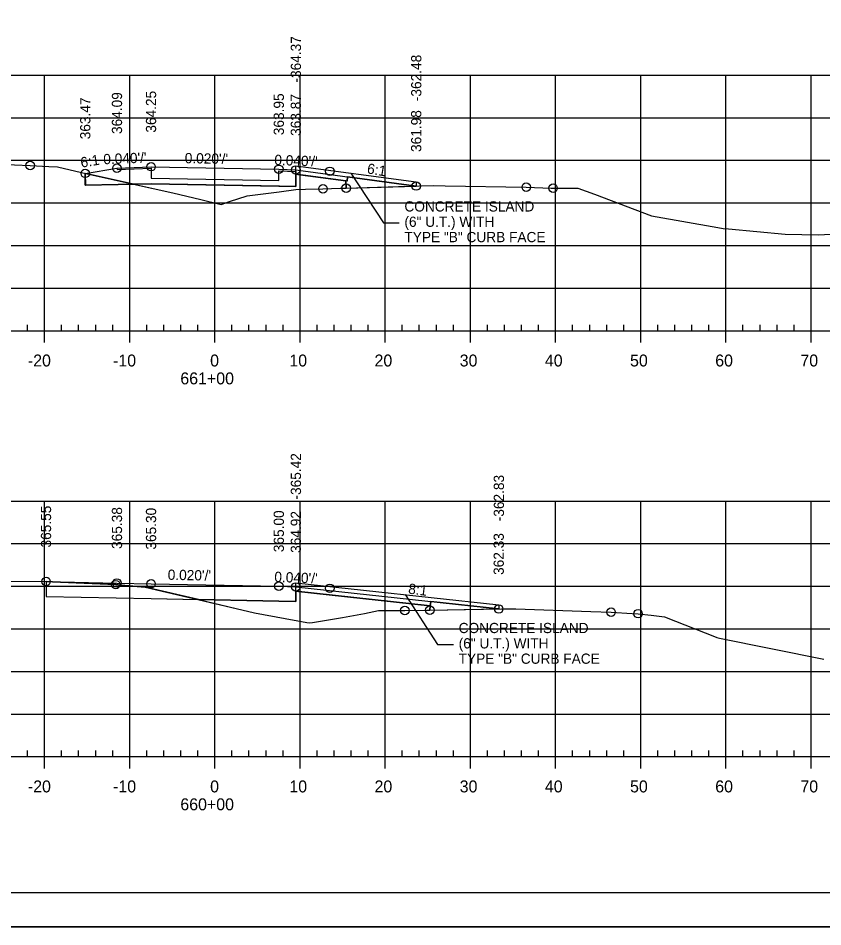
# Model space of a CAD drawing. Extents: x 1359801 to 1362404, y 372415 to 374228.
# Drawn here: x 1359948.3 to 1360042.7, y 372947.9 to 373054.6 of the extents above; entities that cross this region are included whole.
import ezdxf

# ---------------------------------------------------------------- set-up
doc = ezdxf.new("R2010")
doc.units = 0
for name, color, linetype in [('Default', 7, 'Continuous'), ('S_CROSS_DRAIN_ANNOT', 7, 'Continuous'), ('S_DRG_PT_SYM', 7, 'Continuous'), ('S_DRIVEWAY', 7, 'Continuous'), ('S_ELECTRIC_UTILITIES_ANNOT', 7, 'Continuous'), ('S_IRON_PIN', 7, 'Continuous'), ('S_MAILBOX', 7, 'Continuous'), ('S_PRIMARY_CTL', 7, 'Continuous'), ('S_SANITARY_SEWER', 7, 'Continuous'), ('S_SHOULDER', 7, 'Continuous'), ('S_TELEPHONE_UTILITIES_ANNOT', 7, 'Continuous'), ('S_UNDERGROUND_CABLE', 7, 'Continuous'), ('S_UTL_PT_SYM', 7, 'Continuous'), ('S_WATER_UTILITIES', 7, 'Continuous')]:
    doc.layers.add(name, color=color, linetype=linetype)

msp = doc.modelspace()

# ---------------------------------------------------------------- linework, layer by layer
at = {"layer": 'Default'}
for points in [[(1359980.85, 373036.79), (1359980.85, 373037.29), (1359994.98, 373035.4), (1359994.98, 373034.9)], [(1359980.85, 372987.84), (1359980.85, 372988.34), (1360004.67, 372985.75), (1360004.67, 372985.25)]]:
    msp.add_lwpolyline(points, dxfattribs=at)
at = {"layer": 'S_DRG_PT_SYM'}
for points in [[(1359944.09, 373037.55), (1359949.65, 373037.31), (1359951.87, 373037.19), (1359952.85, 373037.14), (1359956.36, 373036.34), (1359966.42, 373034.1), (1359969.7, 373033.32), (1359972.09, 373032.73), (1359973.08, 373033.09), (1359975.14, 373033.74), (1359978.91, 373034.22), (1359980.84, 373034.48), (1359982, 373034.52), (1359984.04, 373034.57), (1359986.05, 373034.64), (1359986.75, 373034.66), (1359995.36, 373034.91), (1359996.98, 373034.96), (1359998.4, 373034.94), (1360007.91, 373034.77), (1360010.82, 373034.67), (1360011.05, 373034.66), (1360011.25, 373034.66), (1360013.96, 373034.67), (1360015.9, 373033.94), (1360022.62, 373031.42), (1360030.39, 373030.03), (1360031.01, 373029.92), (1360031.63, 373029.88), (1360038.32, 373029.26), (1360042.23, 373029.16), (1360059.4, 373030.17)], [(1359911.66, 372988.67), (1359951.52, 372988.47), (1359952.27, 372988.43), (1359959.7, 372988.11), (1359960.32, 372988.06), (1359963.17, 372987.83), (1359973.84, 372985.32), (1359976.01, 372984.8), (1359982.14, 372983.66), (1359982.43, 372983.61), (1359982.79, 372983.67), (1359986.33, 372984.25), (1359988.9, 372984.74), (1359990.54, 372985.06), (1359991.22, 372985.07), (1359993.64, 372985.07), (1359996.23, 372985.1), (1359996.59, 372985.11), (1360004.98, 372985.25), (1360006.67, 372985.28), (1360015.49, 372984.97), (1360017.86, 372984.87), (1360020.34, 372984.74), (1360021.03, 372984.7), (1360022.57, 372984.51), (1360024.13, 372984.34), (1360030.19, 372981.93), (1360030.29, 372981.89), (1360030.59, 372981.83), (1360042.86, 372979.35)]]:
    msp.add_lwpolyline(points, dxfattribs=at)
at = {"layer": 'S_ELECTRIC_UTILITIES_ANNOT'}
for p, q in [((1359956.36, 373036.34), (1359956.13, 373036.39)), ((1359956.13, 373036.39), (1359956.14, 373035.02)), ((1359961.79, 373035.13), (1359956.36, 373036.34)), ((1359980.85, 373036.28), (1359980.85, 373035.33)), ((1359986.86, 373035.48), (1359986.92, 373035.98)), ((1359986.92, 373035.98), (1359986.86, 373035.48)), ((1359994.96, 373034.9), (1359986.92, 373035.98)), ((1359956.14, 373035.02), (1359961.79, 373035.13)), ((1359986.75, 373034.66), (1359994.96, 373034.9)), ((1359969.42, 372986.36), (1359963.17, 372987.83)), ((1359980.85, 372987.34), (1359980.85, 372986.14)), ((1359996.64, 372985.62), (1359996.59, 372985.11)), ((1359996.64, 372985.62), (1359996.7, 372986.12)), ((1359996.7, 372986.12), (1359996.64, 372985.62)), ((1360004.66, 372985.25), (1359996.7, 372986.12)), ((1359996.59, 372985.11), (1360004.66, 372985.25))]:
    msp.add_line(p, q, dxfattribs=at)
for points in [[(1359980.78, 373036.29), (1359986.73, 373035.5), (1359986.75, 373034.66)], [(1359980.85, 373036.79), (1359994.96, 373034.9)], [(1359986.75, 373034.66), (1359986.73, 373035.5), (1359980.85, 373036.28)], [(1359980.85, 373035.33), (1359980.85, 373034.83), (1359978.94, 373034.87), (1359963.85, 373035.17), (1359961.79, 373035.13)], [(1359961.79, 373035.13), (1359966.42, 373034.1), (1359969.7, 373033.32), (1359972.09, 373032.73), (1359973.08, 373033.09), (1359975.14, 373033.74), (1359978.91, 373034.22), (1359980.84, 373034.48), (1359982, 373034.52), (1359984.04, 373034.57), (1359986.05, 373034.64), (1359986.75, 373034.66)], [(1359986.86, 373035.48), (1359986.73, 373035.5), (1359986.75, 373034.66)], [(1359963.17, 372987.83), (1359960.32, 372988.06), (1359959.7, 372988.11), (1359952.27, 372988.43), (1359951.52, 372988.47)], [(1359951.52, 372988.47), (1359951.52, 372986.72), (1359963.85, 372986.47), (1359969.42, 372986.36)], [(1359980.85, 372987.84), (1360004.66, 372985.25)], [(1359980.8, 372987.34), (1359996.64, 372985.62), (1359996.59, 372985.11)], [(1359996.59, 372985.11), (1359996.64, 372985.62), (1359980.85, 372987.34)], [(1359980.85, 372986.14), (1359978.85, 372986.17), (1359969.42, 372986.36)], [(1359969.42, 372986.36), (1359973.84, 372985.32), (1359976.01, 372984.8), (1359982.14, 372983.66), (1359982.43, 372983.61), (1359982.79, 372983.67), (1359986.33, 372984.25), (1359988.9, 372984.74), (1359990.54, 372985.06), (1359991.22, 372985.07), (1359993.64, 372985.07), (1359996.23, 372985.1), (1359996.59, 372985.11)]]:
    msp.add_lwpolyline(points, dxfattribs=at)
at = {"layer": 'S_MAILBOX'}
for p, q in [((1359826.35, 373047.92), (1360116.35, 373047.92)), ((1359951.35, 373017.92), (1359951.35, 373047.92)), ((1359961.35, 373017.92), (1359961.35, 373047.92)), ((1359971.35, 373017.92), (1359971.35, 373047.92)), ((1359981.35, 373017.92), (1359981.35, 373047.92)), ((1359991.35, 373017.92), (1359991.35, 373047.92)), ((1360001.35, 373017.92), (1360001.35, 373047.92)), ((1360011.35, 373017.92), (1360011.35, 373047.92)), ((1360021.35, 373017.92), (1360021.35, 373047.92)), ((1360031.35, 373017.92), (1360031.35, 373047.92)), ((1360041.35, 373017.92), (1360041.35, 373047.92)), ((1359826.35, 373042.92), (1360116.35, 373042.92)), ((1359826.35, 373037.92), (1360116.35, 373037.92)), ((1359826.35, 373032.92), (1360116.35, 373032.92)), ((1359826.35, 373027.92), (1360116.35, 373027.92)), ((1359826.35, 373022.92), (1360116.35, 373022.92)), ((1359826.35, 373017.92), (1360116.35, 373017.92)), ((1359826.35, 372997.92), (1360116.35, 372997.92)), ((1359951.35, 372967.92), (1359951.35, 372997.92)), ((1359961.35, 372967.92), (1359961.35, 372997.92)), ((1359971.35, 372967.92), (1359971.35, 372997.92)), ((1359981.35, 372967.92), (1359981.35, 372997.92)), ((1359991.35, 372967.92), (1359991.35, 372997.92)), ((1360001.35, 372967.92), (1360001.35, 372997.92)), ((1360011.35, 372967.92), (1360011.35, 372997.92)), ((1360021.35, 372967.92), (1360021.35, 372997.92)), ((1360031.35, 372967.92), (1360031.35, 372997.92)), ((1360041.35, 372967.92), (1360041.35, 372997.92)), ((1359826.35, 372992.92), (1360116.35, 372992.92)), ((1359826.35, 372987.92), (1360116.35, 372987.92)), ((1359826.35, 372982.92), (1360116.35, 372982.92)), ((1359826.35, 372977.92), (1360116.35, 372977.92)), ((1359826.35, 372972.92), (1360116.35, 372972.92)), ((1359826.35, 372967.92), (1360116.35, 372967.92))]:
    msp.add_line(p, q, dxfattribs=at)
at = {"layer": 'S_SANITARY_SEWER'}
for points in [[(1359956.13, 373036.39), (1359959.85, 373037.01), (1359963.85, 373037.17), (1359978.85, 373036.87), (1359980.85, 373036.79), (1359980.85, 373037.29), (1359994.98, 373035.4), (1359994.98, 373034.9)], [(1359951.52, 372988.47), (1359959.85, 372988.3), (1359963.85, 372988.22), (1359978.85, 372987.92), (1359980.85, 372987.84), (1359980.85, 372988.34), (1360004.67, 372985.75), (1360004.67, 372985.25)]]:
    msp.add_lwpolyline(points, dxfattribs=at)
at = {"layer": 'S_SHOULDER'}
for p, q in [((1359956.13, 373035.02), (1359956.13, 373036.39)), ((1359800.95, 372947.94), (1360134.28, 372947.94))]:
    msp.add_line(p, q, dxfattribs=at)
for points in [[(1359800.94, 373161.28), (1360134.28, 373161.28), (1360134.28, 372947.94), (1359800.94, 372947.94)], [(1360047.27, 373157.38), (1360047.27, 373147.5), (1360083, 373147.5), (1360083, 373144.58), (1360106.2, 373144.58), (1360106.2, 373120.25), (1360129.53, 373120.25), (1360129.53, 372951.92), (1359813.35, 372951.92), (1359813.35, 373157.38)]]:
    msp.add_lwpolyline(points, close=True, dxfattribs=at)
for points in [[(1359956.13, 373036.39), (1359959.85, 373037.01), (1359959.87, 373036.84), (1359963.85, 373037), (1359963.85, 373035.84), (1359963.85, 373035.84), (1359978.85, 373035.54)], [(1359980.85, 373036.62), (1359980.85, 373034.83), (1359978.85, 373034.87), (1359963.85, 373035.17), (1359956.13, 373035.02)], [(1359978.85, 373035.54), (1359978.85, 373036.7), (1359980.85, 373036.62)]]:
    msp.add_lwpolyline(points, dxfattribs=at)
for centre in [(1359949.65, 373037.31), (1359956.13, 373036.39), (1359959.85, 373037.01), (1359963.85, 373037.17), (1359978.85, 373036.87), (1359980.85, 373036.79), (1359984.85, 373036.63), (1359984.04, 373034.57), (1359986.75, 373034.66), (1359994.98, 373034.9), (1360007.91, 373034.77), (1360011.05, 373034.66), (1359951.52, 372988.47), (1359959.85, 372988.3), (1359959.7, 372988.11), (1359963.85, 372988.22), (1359978.85, 372987.92), (1359980.85, 372987.84), (1359984.85, 372987.68), (1359996.59, 372985.11), (1360004.67, 372985.25), (1359993.64, 372985.07), (1360017.86, 372984.87), (1360021.03, 372984.7)]:
    msp.add_circle(centre, 0.5, dxfattribs=at)
at = {"layer": 'S_TELEPHONE_UTILITIES_ANNOT'}
for points in [[(1359987.3, 373036.43), (1359991.14, 373030.57), (1359991.14, 373030.57), (1359993, 373030.57)], [(1359993.67, 372986.95), (1359997.5, 372981.09), (1359997.5, 372981.09), (1359999.37, 372981.09)]]:
    msp.add_lwpolyline(points, dxfattribs=at)
at = {"layer": 'S_UNDERGROUND_CABLE'}
msp.add_line((1359956.13, 373036.39), (1359956.13, 373035.02), dxfattribs=at)
for points in [[(1359956.13, 373035.02), (1359963.85, 373035.17), (1359978.85, 373034.87), (1359980.85, 373034.83), (1359980.85, 373036.79)], [(1359951.52, 372988.47), (1359951.52, 372986.72), (1359963.85, 372986.47), (1359978.85, 372986.17), (1359980.85, 372986.14), (1359980.85, 372987.84)]]:
    msp.add_lwpolyline(points, dxfattribs=at)
at = {"layer": 'S_UTL_PT_SYM'}
msp.add_line((1360129.53, 372951.92), (1359813.35, 372951.92), dxfattribs=at)
at = {"layer": 'S_WATER_UTILITIES'}
for p, q in [((1359826.35, 373017.92), (1360116.35, 373017.92)), ((1359949.35, 373017.92), (1359949.35, 373018.62)), ((1359951.35, 373016.52), (1359951.35, 373017.92)), ((1359953.35, 373017.92), (1359953.35, 373018.62)), ((1359955.35, 373017.92), (1359955.35, 373018.62)), ((1359957.35, 373017.92), (1359957.35, 373018.62)), ((1359959.35, 373017.92), (1359959.35, 373018.62)), ((1359961.35, 373016.52), (1359961.35, 373017.92)), ((1359963.35, 373017.92), (1359963.35, 373018.62)), ((1359965.35, 373017.92), (1359965.35, 373018.62)), ((1359967.35, 373017.92), (1359967.35, 373018.62)), ((1359969.35, 373017.92), (1359969.35, 373018.62)), ((1359971.35, 373016.52), (1359971.35, 373017.92)), ((1359973.35, 373017.92), (1359973.35, 373018.62)), ((1359975.35, 373017.92), (1359975.35, 373018.62)), ((1359977.35, 373017.92), (1359977.35, 373018.62)), ((1359979.35, 373017.92), (1359979.35, 373018.62)), ((1359981.35, 373016.52), (1359981.35, 373017.92)), ((1359983.35, 373017.92), (1359983.35, 373018.62)), ((1359985.35, 373017.92), (1359985.35, 373018.62)), ((1359987.35, 373017.92), (1359987.35, 373018.62)), ((1359989.35, 373017.92), (1359989.35, 373018.62)), ((1359991.35, 373016.52), (1359991.35, 373017.92)), ((1359993.35, 373017.92), (1359993.35, 373018.62)), ((1359995.35, 373017.92), (1359995.35, 373018.62)), ((1359997.35, 373017.92), (1359997.35, 373018.62)), ((1359999.35, 373017.92), (1359999.35, 373018.62)), ((1360001.35, 373016.52), (1360001.35, 373017.92)), ((1360003.35, 373017.92), (1360003.35, 373018.62)), ((1360005.35, 373017.92), (1360005.35, 373018.62)), ((1360007.35, 373017.92), (1360007.35, 373018.62)), ((1360009.35, 373017.92), (1360009.35, 373018.62)), ((1360011.35, 373016.52), (1360011.35, 373017.92)), ((1360013.35, 373017.92), (1360013.35, 373018.62)), ((1360015.35, 373017.92), (1360015.35, 373018.62)), ((1360017.35, 373017.92), (1360017.35, 373018.62)), ((1360019.35, 373017.92), (1360019.35, 373018.62)), ((1360021.35, 373016.52), (1360021.35, 373017.92)), ((1360023.35, 373017.92), (1360023.35, 373018.62)), ((1360025.35, 373017.92), (1360025.35, 373018.62)), ((1360027.35, 373017.92), (1360027.35, 373018.62)), ((1360029.35, 373017.92), (1360029.35, 373018.62)), ((1360031.35, 373016.52), (1360031.35, 373017.92)), ((1360033.35, 373017.92), (1360033.35, 373018.62)), ((1360035.35, 373017.92), (1360035.35, 373018.62)), ((1360037.35, 373017.92), (1360037.35, 373018.62)), ((1360039.35, 373017.92), (1360039.35, 373018.62)), ((1360041.35, 373016.52), (1360041.35, 373017.92)), ((1359949.35, 372967.92), (1359949.35, 372968.62)), ((1359953.35, 372967.92), (1359953.35, 372968.62)), ((1359955.35, 372967.92), (1359955.35, 372968.62)), ((1359957.35, 372967.92), (1359957.35, 372968.62)), ((1359959.35, 372967.92), (1359959.35, 372968.62)), ((1359963.35, 372967.92), (1359963.35, 372968.62)), ((1359965.35, 372967.92), (1359965.35, 372968.62)), ((1359967.35, 372967.92), (1359967.35, 372968.62)), ((1359969.35, 372967.92), (1359969.35, 372968.62)), ((1359973.35, 372967.92), (1359973.35, 372968.62)), ((1359975.35, 372967.92), (1359975.35, 372968.62)), ((1359977.35, 372967.92), (1359977.35, 372968.62)), ((1359979.35, 372967.92), (1359979.35, 372968.62)), ((1359983.35, 372967.92), (1359983.35, 372968.62)), ((1359985.35, 372967.92), (1359985.35, 372968.62)), ((1359987.35, 372967.92), (1359987.35, 372968.62)), ((1359989.35, 372967.92), (1359989.35, 372968.62)), ((1359993.35, 372967.92), (1359993.35, 372968.62)), ((1359995.35, 372967.92), (1359995.35, 372968.62)), ((1359997.35, 372967.92), (1359997.35, 372968.62)), ((1359999.35, 372967.92), (1359999.35, 372968.62)), ((1360003.35, 372967.92), (1360003.35, 372968.62)), ((1360005.35, 372967.92), (1360005.35, 372968.62)), ((1360007.35, 372967.92), (1360007.35, 372968.62)), ((1360009.35, 372967.92), (1360009.35, 372968.62)), ((1360013.35, 372967.92), (1360013.35, 372968.62)), ((1360015.35, 372967.92), (1360015.35, 372968.62)), ((1360017.35, 372967.92), (1360017.35, 372968.62)), ((1360019.35, 372967.92), (1360019.35, 372968.62)), ((1360023.35, 372967.92), (1360023.35, 372968.62)), ((1360025.35, 372967.92), (1360025.35, 372968.62)), ((1360027.35, 372967.92), (1360027.35, 372968.62)), ((1360029.35, 372967.92), (1360029.35, 372968.62)), ((1360033.35, 372967.92), (1360033.35, 372968.62)), ((1360035.35, 372967.92), (1360035.35, 372968.62)), ((1360037.35, 372967.92), (1360037.35, 372968.62)), ((1360039.35, 372967.92), (1360039.35, 372968.62)), ((1359826.35, 372967.92), (1360116.35, 372967.92)), ((1359951.35, 372966.52), (1359951.35, 372967.92)), ((1359961.35, 372966.52), (1359961.35, 372967.92)), ((1359971.35, 372966.52), (1359971.35, 372967.92)), ((1359981.35, 372966.52), (1359981.35, 372967.92)), ((1359991.35, 372966.52), (1359991.35, 372967.92)), ((1360001.35, 372966.52), (1360001.35, 372967.92)), ((1360011.35, 372966.52), (1360011.35, 372967.92)), ((1360021.35, 372966.52), (1360021.35, 372967.92)), ((1360031.35, 372966.52), (1360031.35, 372967.92)), ((1360041.35, 372966.52), (1360041.35, 372967.92))]:
    msp.add_line(p, q, dxfattribs=at)

# ---------------------------------------------------------------- texts
at = {"layer": 'S_CROSS_DRAIN_ANNOT'}
for s, p in [('-364.37', (1359981.46, 373047.05)), ('-362.48', (1359995.59, 373044.87)), ('-365.42', (1359981.46, 372998.1)), ('-362.83', (1360005.29, 372995.55))]:
    msp.add_text(s, height=1.2, rotation=90, dxfattribs=at).set_placement(p)
at = {"layer": 'S_DRIVEWAY'}
for s, p in [('CONCRETE ISLAND', (1359993.6, 373031.91)), ('(6" U.T.) WITH', (1359993.6, 373030.11)), ('TYPE "B" CURB FACE', (1359993.6, 373028.31)), ('CONCRETE ISLAND', (1359999.97, 372982.42)), ('(6" U.T.) WITH', (1359999.97, 372980.62)), ('TYPE "B" CURB FACE', (1359999.97, 372978.82))]:
    msp.add_text(s, height=1.2, dxfattribs=at).set_placement(p)
at = {"layer": 'S_IRON_PIN'}
for s, rotation, p in [('364.09', 90, (1359960.45, 373041.01)), ('364.25', 90, (1359964.45, 373041.17)), ('363.95', 90, (1359979.45, 373040.87)), ('363.87', 90, (1359981.45, 373040.79)), ('363.47', 90, (1359956.73, 373040.39)), ('361.98', 90, (1359995.58, 373038.9)), ('6:1', 9.4623, (1359955.67, 373037.05)), ("0.040'/'", 2.2906, (1359958.27, 373037.45)), ("0.020'/'", 358.8542, (1359967.8, 373037.59)), ("0.040'/'", 357.7094, (1359978.31, 373037.39)), ('6:1', 350.3181, (1359989.15, 373036.4)), ('365.55', 90, (1359952.12, 372992.47)), ('365.38', 90, (1359960.45, 372992.3)), ('365.30', 90, (1359964.45, 372992.22)), ('365.00', 90, (1359979.45, 372991.92)), ('364.92', 90, (1359981.45, 372991.84)), ('362.33', 90, (1360005.27, 372989.25)), ("0.020'/'", 358.8542, (1359965.8, 372988.68)), ("0.040'/'", 357.7094, (1359978.31, 372988.44)), ('8:1', 353.0037, (1359994, 372987.06))]:
    msp.add_text(s, height=1.2, rotation=rotation, dxfattribs=at).set_placement(p)
at = {"layer": 'S_PRIMARY_CTL'}
for s, p in [('-20', (1359949.39, 373013.72)), ('-10', (1359959.39, 373013.72)), ('0', (1359970.79, 373013.72)), ('10', (1359980.09, 373013.72)), ('20', (1359990.09, 373013.72)), ('30', (1360000.09, 373013.72)), ('40', (1360010.09, 373013.72)), ('50', (1360020.09, 373013.72)), ('60', (1360030.09, 373013.72)), ('70', (1360040.09, 373013.72)), ('661+00', (1359967.29, 373011.62)), ('-20', (1359949.39, 372963.72)), ('-10', (1359959.39, 372963.72)), ('0', (1359970.79, 372963.72)), ('10', (1359980.09, 372963.72)), ('20', (1359990.09, 372963.72)), ('30', (1360000.09, 372963.72)), ('40', (1360010.09, 372963.72)), ('50', (1360020.09, 372963.72)), ('60', (1360030.09, 372963.72)), ('70', (1360040.09, 372963.72)), ('660+00', (1359967.29, 372961.62))]:
    msp.add_text(s, height=1.4, dxfattribs=at).set_placement(p)
at = {"layer": 'S_SHOULDER'}
msp.add_text('+', height=0.1, dxfattribs=at).set_placement((1359951.47, 372988.42))

doc.saveas('drawing.dxf')
